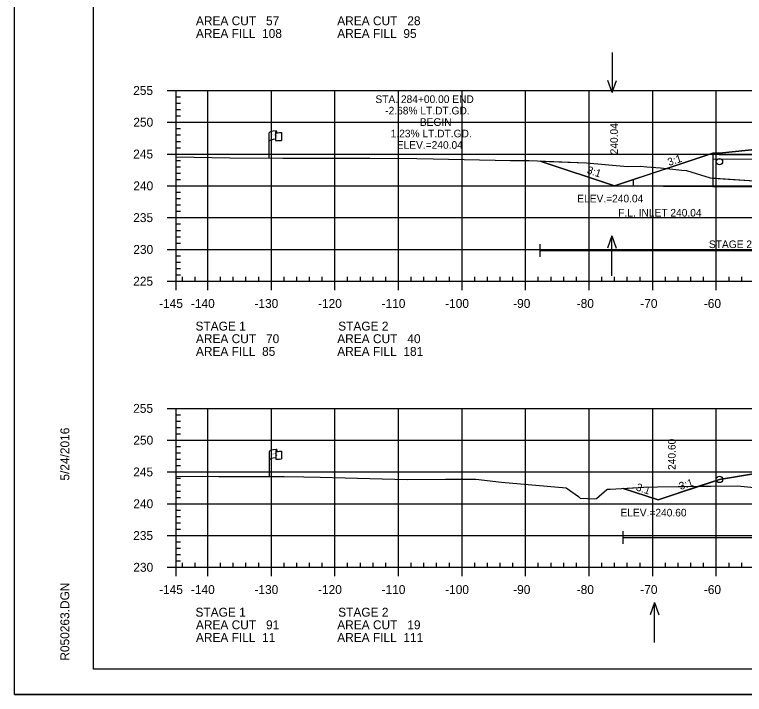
# Model space of a CAD drawing. Extents: x 1365647 to 1367999, y 387113 to 400173.
# Drawn here: x 1365723.7 to 1365838.5, y 395906.3 to 396013.2 of the extents above; entities that cross this region are included whole.
import ezdxf

# ---------------------------------------------------------------- set-up
doc = ezdxf.new("R2010")
doc.units = 0
for name, color, linetype in [('E_Existing ROW', 7, 'Continuous'), ('R_Axis', 7, 'Continuous'), ('R_Axis Annot', 7, 'Continuous'), ('R_Border', 7, 'Continuous'), ('R_Border Notes', 7, 'Continuous'), ('R_Contours', 7, 'Continuous'), ('R_Exist Surface', 7, 'Continuous'), ('R_Fin Surface', 7, 'Continuous'), ('R_Fin Surface Annot', 7, 'Continuous'), ('R_Grid', 7, 'Continuous'), ('R_No Plot', 7, 'Continuous'), ('R_Water', 7, 'Continuous'), ('R_Water Annot', 7, 'Continuous')]:
    doc.layers.add(name, color=color, linetype=linetype)

msp = doc.modelspace()

# ---------------------------------------------------------------- linework, layer by layer
at = {"layer": 'E_Existing ROW'}
for p, q in [((1365763.75, 395990.62), (1365763.75, 395994.57)), ((1365764.74, 395994.66), (1365764.74, 395994.65)), ((1365764.74, 395994.65), (1365764.74, 395993.42)), ((1365764.91, 395994.82), (1365764.91, 395994.58)), ((1365765.68, 395994.63), (1365765.68, 395993.39)), ((1365763.77, 395940.51), (1365763.77, 395944.47)), ((1365764.77, 395944.56), (1365764.77, 395944.55)), ((1365764.77, 395944.55), (1365764.77, 395943.32)), ((1365764.94, 395944.72), (1365764.94, 395944.48)), ((1365765.7, 395944.52), (1365765.7, 395943.28))]:
    msp.add_line(p, q, dxfattribs=at)
for centre, radius, start, end in [((1365764.82, 395994.66), 0.078, 88.6458, 274.2828), ((1365764.83, 395994.82), 0.0783, 263.0712, 93.9564), ((1365764.82, 395993.42), 0.0783, 180, 273.9564), ((1365764.85, 395944.56), 0.078, 88.6458, 274.2828), ((1365764.86, 395944.72), 0.0783, 263.0712, 93.9564), ((1365764.85, 395943.32), 0.0783, 180, 273.9564)]:
    msp.add_arc(centre, radius, start, end, dxfattribs=at)
for centre, major_axis, ratio, start_param, end_param in [((1365765.33, 395994.61), (-1.58, -0.04), 0.19887, 5.030368, 6.283185), ((1365766.04, 395994.73), (-1.23, -0.13), 0.052933, 0.159456, 1.268315), ((1365765.33, 395993.29), (-1.58, -0.04), 0.19887, 5.083035, 6.194897), ((1365766.04, 395993.49), (-1.23, -0.13), 0.052933, 0.159456, 1.268315), ((1365765.35, 395944.51), (-1.58, -0.04), 0.19887, 5.030368, 6.283185), ((1365766.06, 395944.62), (-1.23, -0.13), 0.052933, 0.159456, 1.268315), ((1365765.35, 395943.19), (-1.58, -0.04), 0.19887, 5.083035, 6.194897), ((1365766.06, 395943.38), (-1.23, -0.13), 0.052933, 0.159456, 1.268315)]:
    msp.add_ellipse(centre, major_axis=major_axis, ratio=ratio, start_param=start_param, end_param=end_param, dxfattribs=at)
at = {"layer": 'R_Axis'}
for p, q in [((1365747.69, 396001.24), (1365749.09, 396001.24)), ((1365749.09, 395971.24), (1365749.09, 396001.24)), ((1365749.09, 396000.24), (1365749.79, 396000.24)), ((1365749.09, 395999.24), (1365749.79, 395999.24)), ((1365749.09, 395998.24), (1365749.79, 395998.24)), ((1365749.09, 395997.24), (1365749.79, 395997.24)), ((1365747.69, 395996.24), (1365749.09, 395996.24)), ((1365749.09, 395995.24), (1365749.79, 395995.24)), ((1365749.09, 395994.24), (1365749.79, 395994.24)), ((1365749.09, 395993.24), (1365749.79, 395993.24)), ((1365749.09, 395992.24), (1365749.79, 395992.24)), ((1365747.69, 395991.24), (1365749.09, 395991.24)), ((1365749.09, 395990.24), (1365749.79, 395990.24)), ((1365749.09, 395989.24), (1365749.79, 395989.24)), ((1365749.09, 395988.24), (1365749.79, 395988.24)), ((1365749.09, 395987.24), (1365749.79, 395987.24)), ((1365747.69, 395986.24), (1365749.09, 395986.24)), ((1365749.09, 395985.24), (1365749.79, 395985.24)), ((1365749.09, 395984.24), (1365749.79, 395984.24)), ((1365749.09, 395983.24), (1365749.79, 395983.24)), ((1365749.09, 395982.24), (1365749.79, 395982.24)), ((1365747.69, 395981.24), (1365749.09, 395981.24)), ((1365749.09, 395980.24), (1365749.79, 395980.24)), ((1365749.09, 395979.24), (1365749.79, 395979.24)), ((1365749.09, 395978.24), (1365749.79, 395978.24)), ((1365749.09, 395977.24), (1365749.79, 395977.24)), ((1365747.69, 395976.24), (1365749.09, 395976.24)), ((1365749.09, 395975.24), (1365749.79, 395975.24)), ((1365749.09, 395974.24), (1365749.79, 395974.24)), ((1365749.09, 395973.24), (1365749.79, 395973.24)), ((1365749.09, 395972.24), (1365749.79, 395972.24)), ((1365749.09, 395971.24), (1365749.09, 395971.94)), ((1365750.09, 395971.24), (1365750.09, 395971.94)), ((1365752.09, 395971.24), (1365752.09, 395971.94)), ((1365756.09, 395971.24), (1365756.09, 395971.94)), ((1365758.09, 395971.24), (1365758.09, 395971.94)), ((1365760.09, 395971.24), (1365760.09, 395971.94)), ((1365762.09, 395971.24), (1365762.09, 395971.94)), ((1365766.09, 395971.24), (1365766.09, 395971.94)), ((1365768.09, 395971.24), (1365768.09, 395971.94)), ((1365770.09, 395971.24), (1365770.09, 395971.94)), ((1365772.09, 395971.24), (1365772.09, 395971.94)), ((1365776.09, 395971.24), (1365776.09, 395971.94)), ((1365778.09, 395971.24), (1365778.09, 395971.94)), ((1365780.09, 395971.24), (1365780.09, 395971.94)), ((1365782.09, 395971.24), (1365782.09, 395971.94)), ((1365786.09, 395971.24), (1365786.09, 395971.94)), ((1365788.09, 395971.24), (1365788.09, 395971.94)), ((1365790.09, 395971.24), (1365790.09, 395971.94)), ((1365792.09, 395971.24), (1365792.09, 395971.94)), ((1365796.09, 395971.24), (1365796.09, 395971.94)), ((1365798.09, 395971.24), (1365798.09, 395971.94)), ((1365800.09, 395971.24), (1365800.09, 395971.94)), ((1365802.09, 395971.24), (1365802.09, 395971.94)), ((1365806.09, 395971.24), (1365806.09, 395971.94)), ((1365808.09, 395971.24), (1365808.09, 395971.94)), ((1365810.09, 395971.24), (1365810.09, 395971.94)), ((1365812.09, 395971.24), (1365812.09, 395971.94)), ((1365816.09, 395971.24), (1365816.09, 395971.94)), ((1365818.09, 395971.24), (1365818.09, 395971.94)), ((1365820.09, 395971.24), (1365820.09, 395971.94)), ((1365822.09, 395971.24), (1365822.09, 395971.94)), ((1365826.09, 395971.24), (1365826.09, 395971.94)), ((1365828.09, 395971.24), (1365828.09, 395971.94)), ((1365830.09, 395971.24), (1365830.09, 395971.94)), ((1365832.09, 395971.24), (1365832.09, 395971.94)), ((1365836.09, 395971.24), (1365836.09, 395971.94)), ((1365838.09, 395971.24), (1365838.09, 395971.94)), ((1365747.69, 395971.24), (1365749.09, 395971.24)), ((1365749.09, 395971.24), (1366039.09, 395971.24)), ((1365749.09, 395969.84), (1365749.09, 395971.24)), ((1365754.09, 395969.84), (1365754.09, 395971.24)), ((1365764.09, 395969.84), (1365764.09, 395971.24)), ((1365774.09, 395969.84), (1365774.09, 395971.24)), ((1365784.09, 395969.84), (1365784.09, 395971.24)), ((1365794.09, 395969.84), (1365794.09, 395971.24)), ((1365804.09, 395969.84), (1365804.09, 395971.24)), ((1365814.09, 395969.84), (1365814.09, 395971.24)), ((1365824.09, 395969.84), (1365824.09, 395971.24)), ((1365834.09, 395969.84), (1365834.09, 395971.24)), ((1365747.69, 395951.24), (1365749.09, 395951.24)), ((1365749.09, 395926.24), (1365749.09, 395951.24)), ((1365749.09, 395950.24), (1365749.79, 395950.24)), ((1365749.09, 395949.24), (1365749.79, 395949.24)), ((1365749.09, 395948.24), (1365749.79, 395948.24)), ((1365747.69, 395946.24), (1365749.09, 395946.24)), ((1365749.09, 395947.24), (1365749.79, 395947.24)), ((1365749.09, 395945.24), (1365749.79, 395945.24)), ((1365749.09, 395944.24), (1365749.79, 395944.24)), ((1365749.09, 395943.24), (1365749.79, 395943.24)), ((1365749.09, 395942.24), (1365749.79, 395942.24)), ((1365747.69, 395941.24), (1365749.09, 395941.24)), ((1365749.09, 395940.24), (1365749.79, 395940.24)), ((1365749.09, 395939.24), (1365749.79, 395939.24)), ((1365749.09, 395938.24), (1365749.79, 395938.24)), ((1365749.09, 395937.24), (1365749.79, 395937.24)), ((1365747.69, 395936.24), (1365749.09, 395936.24)), ((1365749.09, 395935.24), (1365749.79, 395935.24)), ((1365749.09, 395934.24), (1365749.79, 395934.24)), ((1365749.09, 395933.24), (1365749.79, 395933.24)), ((1365749.09, 395932.24), (1365749.79, 395932.24)), ((1365747.69, 395931.24), (1365749.09, 395931.24)), ((1365749.09, 395930.24), (1365749.79, 395930.24)), ((1365749.09, 395929.24), (1365749.79, 395929.24)), ((1365749.09, 395928.24), (1365749.79, 395928.24)), ((1365749.09, 395927.24), (1365749.79, 395927.24)), ((1365749.09, 395926.24), (1365749.09, 395926.94)), ((1365750.09, 395926.24), (1365750.09, 395926.94)), ((1365752.09, 395926.24), (1365752.09, 395926.94)), ((1365756.09, 395926.24), (1365756.09, 395926.94)), ((1365758.09, 395926.24), (1365758.09, 395926.94)), ((1365760.09, 395926.24), (1365760.09, 395926.94)), ((1365762.09, 395926.24), (1365762.09, 395926.94)), ((1365766.09, 395926.24), (1365766.09, 395926.94)), ((1365768.09, 395926.24), (1365768.09, 395926.94)), ((1365770.09, 395926.24), (1365770.09, 395926.94)), ((1365772.09, 395926.24), (1365772.09, 395926.94)), ((1365776.09, 395926.24), (1365776.09, 395926.94)), ((1365778.09, 395926.24), (1365778.09, 395926.94)), ((1365780.09, 395926.24), (1365780.09, 395926.94)), ((1365782.09, 395926.24), (1365782.09, 395926.94)), ((1365786.09, 395926.24), (1365786.09, 395926.94)), ((1365788.09, 395926.24), (1365788.09, 395926.94)), ((1365790.09, 395926.24), (1365790.09, 395926.94)), ((1365792.09, 395926.24), (1365792.09, 395926.94)), ((1365796.09, 395926.24), (1365796.09, 395926.94)), ((1365798.09, 395926.24), (1365798.09, 395926.94)), ((1365800.09, 395926.24), (1365800.09, 395926.94)), ((1365802.09, 395926.24), (1365802.09, 395926.94)), ((1365806.09, 395926.24), (1365806.09, 395926.94)), ((1365808.09, 395926.24), (1365808.09, 395926.94)), ((1365810.09, 395926.24), (1365810.09, 395926.94)), ((1365812.09, 395926.24), (1365812.09, 395926.94)), ((1365816.09, 395926.24), (1365816.09, 395926.94)), ((1365818.09, 395926.24), (1365818.09, 395926.94)), ((1365820.09, 395926.24), (1365820.09, 395926.94)), ((1365822.09, 395926.24), (1365822.09, 395926.94)), ((1365826.09, 395926.24), (1365826.09, 395926.94)), ((1365828.09, 395926.24), (1365828.09, 395926.94)), ((1365830.09, 395926.24), (1365830.09, 395926.94)), ((1365832.09, 395926.24), (1365832.09, 395926.94)), ((1365836.09, 395926.24), (1365836.09, 395926.94)), ((1365838.09, 395926.24), (1365838.09, 395926.94)), ((1365747.69, 395926.24), (1365749.09, 395926.24)), ((1365749.09, 395926.24), (1366039.09, 395926.24)), ((1365749.09, 395924.84), (1365749.09, 395926.24)), ((1365754.09, 395924.84), (1365754.09, 395926.24)), ((1365764.09, 395924.84), (1365764.09, 395926.24)), ((1365774.09, 395924.84), (1365774.09, 395926.24)), ((1365784.09, 395924.84), (1365784.09, 395926.24)), ((1365794.09, 395924.84), (1365794.09, 395926.24)), ((1365804.09, 395924.84), (1365804.09, 395926.24)), ((1365814.09, 395924.84), (1365814.09, 395926.24)), ((1365824.09, 395924.84), (1365824.09, 395926.24)), ((1365834.09, 395924.84), (1365834.09, 395926.24))]:
    msp.add_line(p, q, dxfattribs=at)
at = {"layer": 'R_Border'}
for p, q in [((1365736.09, 395910.24), (1365736.09, 396115.7)), ((1365736.09, 395910.24), (1365736.09, 395910.24)), ((1366052.27, 395910.24), (1365736.09, 395910.24))]:
    msp.add_line(p, q, dxfattribs=at)
at = {"layer": 'R_Contours'}
for points in [[(1365833.52, 395987.46), (1365842.51, 395986.85), (1365846.93, 395986.94), (1365856.02, 395986.31), (1365857.68, 395986.21), (1365858.17, 395986.25), (1365859.12, 395986.63), (1365865.99, 395990.46), (1365871.28, 395992.67)], [(1365833.52, 395991.38), (1365826.32, 395988.98), (1365828.68, 395988.73), (1365829.4, 395988.63), (1365833.11, 395987.49), (1365833.52, 395987.46)], [(1365841.2, 395992.07), (1365834.52, 395991.36), (1365833.52, 395991.38)]]:
    msp.add_lwpolyline(points, dxfattribs=at)
for points in [[(1365806.36, 395990.14), (1365813.68, 395989.85), (1365820.1, 395989.27), (1365822.19, 395989.31), (1365823.15, 395989.24), (1365825.3, 395989.09), (1365826.32, 395988.98), (1365818.08, 395986.24)], [(1365831.34, 395938.98), (1365837.43, 395939.06), (1365848.94, 395937.9), (1365852.89, 395937.45), (1365854.54, 395937.26), (1365856.41, 395937.84), (1365859.82, 395938.85), (1365869.27, 395941.81), (1365871.8, 395942.63), (1365872.14, 395942.7), (1365862.59, 395942.51), (1365847.47, 395942.21), (1365834.59, 395940.06)], [(1365819.45, 395938.66), (1365822.69, 395938.86), (1365824.86, 395938.89), (1365831.34, 395938.98), (1365824.92, 395936.84)]]:
    msp.add_lwpolyline(points, close=True, dxfattribs=at)
at = {"layer": 'R_Exist Surface'}
for points in [[(1365749.09, 395990.79), (1365757.57, 395990.64), (1365765.91, 395990.61), (1365779.58, 395990.61), (1365786.98, 395990.55), (1365789.55, 395990.48), (1365801.72, 395990.25), (1365804.64, 395990.21), (1365813.68, 395989.85), (1365820.1, 395989.27), (1365822.19, 395989.31), (1365823.15, 395989.24), (1365825.3, 395989.09), (1365828.68, 395988.73), (1365829.4, 395988.63), (1365833.11, 395987.49), (1365842.51, 395986.85)], [(1365749.09, 395940.56), (1365755.84, 395940.53), (1365766.11, 395940.51), (1365769.18, 395940.47), (1365771.76, 395940.43), (1365785.44, 395940.07), (1365791.46, 395940.13), (1365796.27, 395940.12), (1365800.32, 395939.64), (1365810.45, 395938.75), (1365812.41, 395937.4), (1365812.68, 395937.14), (1365814.98, 395937.03), (1365815.26, 395937.04), (1365816.89, 395938.47), (1365816.97, 395938.53), (1365817.38, 395938.54), (1365822.69, 395938.86), (1365824.86, 395938.89), (1365837.43, 395939.06), (1365848.94, 395937.9)]]:
    msp.add_lwpolyline(points, dxfattribs=at)
at = {"layer": 'R_Fin Surface'}
for points in [[(1365806.36, 395990.14), (1365818.08, 395986.24), (1365833.52, 395991.38), (1365834.52, 395991.36), (1365841.2, 395992.07), (1365856.59, 395993.72), (1365862.59, 395993.96), (1365864.59, 395994), (1365894.09, 395994.59), (1365923.59, 395994), (1365925.59, 395993.96), (1365931.59, 395993.72), (1365940.72, 395992.2), (1365953.59, 395990.05), (1365967.89, 395985.29), (1365981.73, 395989.9)], [(1365819.45, 395938.66), (1365824.92, 395936.84), (1365834.59, 395940.06), (1365847.47, 395942.21), (1365856.59, 395943.73), (1365862.59, 395943.97), (1365864.59, 395944.01), (1365894.09, 395944.6), (1365923.59, 395944.01), (1365925.59, 395943.97), (1365931.59, 395943.73), (1365940.72, 395942.21), (1365953.59, 395940.06), (1365967.27, 395935.51), (1365982.35, 395940.53)]]:
    msp.add_lwpolyline(points, dxfattribs=at)
at = {"layer": 'R_Grid'}
for p, q in [((1365749.09, 396001.24), (1366039.09, 396001.24)), ((1365749.09, 395971.24), (1365749.09, 396001.24)), ((1365754.09, 395971.24), (1365754.09, 396001.24)), ((1365764.09, 395971.24), (1365764.09, 396001.24)), ((1365774.09, 395971.24), (1365774.09, 396001.24)), ((1365784.09, 395971.24), (1365784.09, 396001.24)), ((1365794.09, 395971.24), (1365794.09, 396001.24)), ((1365804.09, 395971.24), (1365804.09, 396001.24)), ((1365814.09, 395971.24), (1365814.09, 396001.24)), ((1365824.09, 395971.24), (1365824.09, 396001.24)), ((1365834.09, 395971.24), (1365834.09, 396001.24)), ((1365749.09, 395996.24), (1366039.09, 395996.24)), ((1365749.09, 395991.24), (1366039.09, 395991.24)), ((1365749.09, 395986.24), (1366039.09, 395986.24)), ((1365749.09, 395981.24), (1366039.09, 395981.24)), ((1365749.09, 395976.24), (1366039.09, 395976.24)), ((1365749.09, 395971.24), (1366039.09, 395971.24)), ((1365749.09, 395951.24), (1366039.09, 395951.24)), ((1365749.09, 395926.24), (1365749.09, 395951.24)), ((1365754.09, 395926.24), (1365754.09, 395951.24)), ((1365764.09, 395926.24), (1365764.09, 395951.24)), ((1365774.09, 395926.24), (1365774.09, 395951.24)), ((1365784.09, 395926.24), (1365784.09, 395951.24)), ((1365794.09, 395926.24), (1365794.09, 395951.24)), ((1365804.09, 395926.24), (1365804.09, 395951.24)), ((1365814.09, 395926.24), (1365814.09, 395951.24)), ((1365824.09, 395926.24), (1365824.09, 395951.24)), ((1365834.09, 395926.24), (1365834.09, 395951.24)), ((1365749.09, 395946.24), (1366039.09, 395946.24)), ((1365749.09, 395941.24), (1366039.09, 395941.24)), ((1365749.09, 395936.24), (1366039.09, 395936.24)), ((1365749.09, 395931.24), (1366039.09, 395931.24)), ((1365749.09, 395926.24), (1366039.09, 395926.24))]:
    msp.add_line(p, q, dxfattribs=at)
at = {"layer": 'R_No Plot'}
msp.add_line((1365723.69, 395906.26), (1366057.03, 395906.26), dxfattribs=at)
msp.add_lwpolyline([(1365723.69, 396119.59), (1366057.03, 396119.59), (1366057.03, 395906.25), (1365723.69, 395906.25)], close=True, dxfattribs=at)
for centre in [(1365834.59, 395990.05), (1365834.59, 395990.05), (1365834.59, 395990.05), (1365834.59, 395990.05), (1365834.59, 395990.05), (1365834.59, 395940.06), (1365834.59, 395940.06), (1365834.59, 395940.06), (1365834.59, 395940.06), (1365834.59, 395940.06)]:
    msp.add_circle(centre, 0.5, dxfattribs=at)
at = {"layer": 'R_Water'}
for p, q in [((1365833.52, 395991.38), (1365833.52, 395986.19)), ((1365833.52, 395991.38), (1365834.52, 395991.36)), ((1365834.52, 395991.36), (1365834.52, 395991.16)), ((1365834.52, 395991.17), (1365864.09, 395990.99)), ((1365833.52, 395990.47), (1365864.09, 395990.28)), ((1365821.02, 395987.22), (1365821.02, 395986.22)), ((1365818.08, 395986.24), (1365864.09, 395985.98)), ((1365806.36, 395975.06), (1365806.36, 395977.06)), ((1365806.36, 395976.06), (1365881.88, 395976.06)), ((1365819.45, 395929.91), (1365819.45, 395931.91)), ((1365819.45, 395930.91), (1365881.87, 395930.91))]:
    msp.add_line(p, q, dxfattribs=at)
at = {"layer": 'R_Water Annot'}
for p, q in [((1365817.71, 396007.19), (1365817.71, 396000.91)), ((1365817.71, 396000.91), (1365817.01, 396002.83)), ((1365817.71, 396000.91), (1365818.41, 396002.83)), ((1365817.65, 395978.38), (1365816.95, 395976.46)), ((1365817.65, 395972.09), (1365817.65, 395978.38)), ((1365817.65, 395978.38), (1365818.35, 395976.46)), ((1365824.36, 395920.7), (1365823.66, 395918.77)), ((1365824.36, 395914.41), (1365824.36, 395920.7)), ((1365824.36, 395920.7), (1365825.06, 395918.77))]:
    msp.add_line(p, q, dxfattribs=at)

# ---------------------------------------------------------------- texts
at = {"layer": 'E_Existing ROW'}
for s, height, rotation, p in [('DWB 11-9-07', 0.001, 90, (1365764.91, 395994.58)), ('R ', 0.2, 9.9884, (1365764.27, 395994.07)), (' O', 0.2, 9.9884, (1365764.41, 395994.12)), ('W', 0.2, 351.1788, (1365764.74, 395993.95)), ('DWB 11-9-07', 0.001, 5.0717, (1365765.67, 395993.39)), ('DWB 11-9-07', 0.001, 90, (1365763.75, 395990.62)), ('R ', 0.2, 9.9884, (1365764.29, 395943.97)), (' O', 0.2, 9.9884, (1365764.44, 395944.01)), ('W', 0.2, 351.1788, (1365764.77, 395943.84)), ('DWB 11-9-07', 0.001, 90, (1365764.94, 395944.48)), ('DWB 11-9-07', 0.001, 5.0717, (1365765.69, 395943.28)), ('DWB 11-9-07', 0.001, 90, (1365763.77, 395940.52))]:
    msp.add_text(s, height=height, rotation=rotation, dxfattribs=at).set_placement(p)
at = {"layer": 'R_Axis Annot'}
for s, p in [('AREA CUT   57', (1365752.22, 396011.5)), ('AREA CUT   28', (1365774.45, 396011.5)), ('AREA FILL  108', (1365752.22, 396009.5)), ('AREA FILL  95', (1365774.45, 396009.5)), ('255', (1365742.35, 396000.54)), ('250', (1365742.37, 395995.54)), ('245', (1365742.35, 395990.54)), ('240', (1365742.37, 395985.54)), ('235', (1365742.35, 395980.54)), ('230', (1365742.37, 395975.54)), ('225', (1365742.35, 395970.54)), ('-145', (1365746.42, 395967.04)), ('-140', (1365751.43, 395967.04)), ('-130', (1365761.43, 395967.04)), ('-120', (1365771.43, 395967.04)), ('-110', (1365781.43, 395967.04)), ('-100', (1365791.43, 395967.04)), ('-90', (1365802.13, 395967.04)), ('-80', (1365812.13, 395967.04)), ('-70', (1365822.13, 395967.04)), ('-60', (1365832.13, 395967.04)), ('STAGE 1', (1365752.15, 395963.48)), ('STAGE 2', (1365774.6, 395963.48)), ('AREA CUT   70', (1365752.22, 395961.5)), ('AREA CUT   40', (1365774.45, 395961.5)), ('AREA FILL  85', (1365752.22, 395959.5)), ('AREA FILL  181', (1365774.45, 395959.5)), ('255', (1365742.35, 395950.54)), ('250', (1365742.37, 395945.54)), ('245', (1365742.35, 395940.54)), ('240', (1365742.37, 395935.54)), ('235', (1365742.35, 395930.54)), ('230', (1365742.37, 395925.54)), ('-145', (1365746.42, 395922.04)), ('-140', (1365751.43, 395922.04)), ('-130', (1365761.43, 395922.04)), ('-120', (1365771.43, 395922.04)), ('-110', (1365781.43, 395922.04)), ('-100', (1365791.43, 395922.04)), ('-90', (1365802.13, 395922.04)), ('-80', (1365812.13, 395922.04)), ('-70', (1365822.13, 395922.04)), ('-60', (1365832.13, 395922.04)), ('STAGE 1', (1365752.15, 395918.48)), ('STAGE 2', (1365774.6, 395918.48)), ('AREA CUT   91', (1365752.22, 395916.5)), ('AREA CUT   19', (1365774.45, 395916.5)), ('AREA FILL  11', (1365752.22, 395914.5)), ('AREA FILL  111', (1365774.45, 395914.5))]:
    msp.add_text(s, height=1.4, dxfattribs=at).set_placement(p)
at = {"layer": 'R_Border'}
for s, p in [('5/24/2016', (1365732.29, 395939.88)), ('R050263.DGN', (1365732.29, 395911.56))]:
    msp.add_text(s, height=1.4, rotation=90, dxfattribs=at).set_placement(p)
at = {"layer": 'R_Border Notes'}
for s, p in [('ELEV.=240.04', (1365812.21, 395983.64)), ('ELEV.=240.60', (1365819.02, 395934.24))]:
    msp.add_text(s, height=1.2, dxfattribs=at).set_placement(p)
at = {"layer": 'R_Fin Surface Annot'}
for s, rotation, p in [('240.04', 90, (1365818.61, 395991.19)), ('3:1', 18.4349, (1365826.66, 395989.36)), ('3:1', 341.5651, (1365813.63, 395988.24)), ('240.60', 90, (1365827.69, 395941.56)), ('3:1', 341.5651, (1365821.36, 395938.37)), ('3:1', 18.4349, (1365828.46, 395938.39))]:
    msp.add_text(s, height=1.2, rotation=rotation, dxfattribs=at).set_placement(p)
at = {"layer": 'R_Water'}
for s, p in [('STA. 284+00.00 END', (1365780.46, 395999.27)), ('-2.68% LT.DT.GD.', (1365782, 395997.47)), ('BEGIN', (1365787.45, 395995.67)), ('1.23% LT.DT.GD.', (1365782.86, 395993.87)), ('ELEV.=240.04', (1365783.82, 395992.07)), ('F.L. INLET 240.04', (1365818.66, 395981.41)), ('STAGE 2 CONSTRUCTION', (1365832.93, 395976.45))]:
    msp.add_text(s, height=1.2, dxfattribs=at).set_placement(p)

doc.saveas('drawing.dxf')
